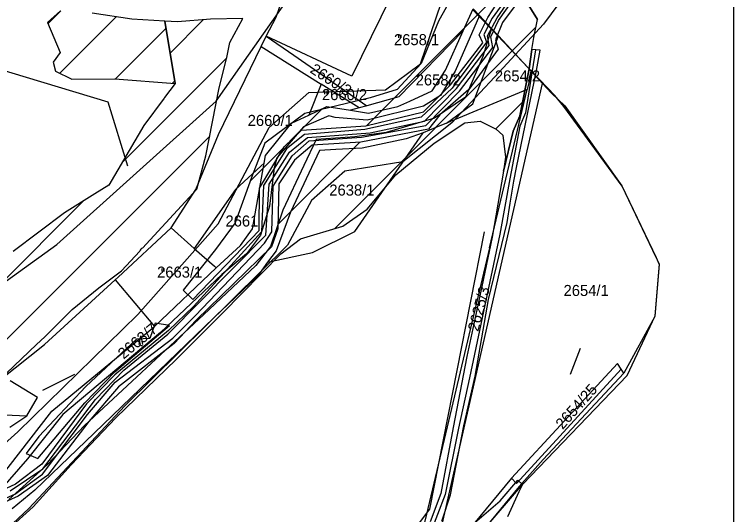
# Model space of a CAD drawing. Extents: x -564810 to -550519, y -1045831 to -1034011.
# Drawn here: x -550851.2 to -550519.3, y -1037007.9 to -1036777.3 of the extents above; entities that cross this region are included whole.
import ezdxf

# ---------------------------------------------------------------- set-up
doc = ezdxf.new("R2010")
doc.units = 0
for name, color, linetype in [('Interakční prvky', 7, 'Continuous'), ('KN stav', 7, 'Continuous'), ('Lesní porost', 7, 'Continuous'), ('Obvod KPU', 7, 'Continuous'), ('Parcelní čísla', 7, 'Continuous'), ('STG', 7, 'Continuous'), ('vodní toky', 7, 'Continuous'), ('Vrstva 11', 7, 'Continuous'), ('Vrstva 18', 7, 'Continuous'), ('Vrstva 33', 7, 'Continuous'), ('Vrstva 63', 7, 'Continuous'), ('zamokř ploch', 7, 'Continuous')]:
    doc.layers.add(name, color=color, linetype=linetype)

msp = doc.modelspace()

# ---------------------------------------------------------------- linework, layer by layer
at = {"layer": 'Interakční prvky'}
msp.add_lwpolyline([(-550831.77, -1037182.32), (-550834.48, -1037164.87), (-550827.51, -1037148.2), (-550678.45, -1037030.53), (-550659.46, -1037005.33), (-550634.3, -1036877.54)], dxfattribs=at)
at = {"layer": 'KN stav'}
for p, q in [((-550730.49, -1036778.51), (-550706.94, -1036709.52)), ((-550666.8, -1036747.33), (-550695.49, -1036805.7)), ((-550644.07, -1036784.91), (-550639.44, -1036774.69)), ((-550639.44, -1036774.69), (-550636.51, -1036777.84)), ((-550734.96, -1036787.3), (-550730.49, -1036778.51)), ((-550636.51, -1036777.84), (-550647.84, -1036803.41)), ((-550636.51, -1036777.84), (-550630.99, -1036783.78)), ((-550630.99, -1036783.78), (-550635.01, -1036796.64)), ((-550630.99, -1036783.78), (-550627.8, -1036787.2)), ((-550737.31, -1036792.14), (-550734.96, -1036787.3)), ((-550734.96, -1036787.3), (-550722.29, -1036796.07)), ((-550695.49, -1036805.7), (-550734.96, -1036787.3)), ((-550644.07, -1036784.91), (-550673.74, -1036815.27)), ((-550652.23, -1036802.92), (-550644.07, -1036784.91)), ((-550639.62, -1036818.54), (-550627.8, -1036787.2)), ((-550627.8, -1036787.2), (-550612.53, -1036803.63)), ((-550756.99, -1036832.7), (-550737.31, -1036792.14)), ((-550737.31, -1036792.14), (-550709.64, -1036809.41)), ((-550722.29, -1036796.07), (-550688.59, -1036819.39)), ((-550635.01, -1036796.64), (-550642.96, -1036815.47)), ((-550658.44, -1036812.48), (-550652.23, -1036802.92)), ((-550647.84, -1036803.41), (-550654.6, -1036814.71)), ((-550612.53, -1036803.63), (-550614.5, -1036811.91)), ((-550612.53, -1036803.63), (-550607.43, -1036809.12)), ((-550709.64, -1036809.41), (-550715.4, -1036823.71)), ((-550692.08, -1036820.36), (-550709.64, -1036809.41)), ((-550656.13, -1037022.55), (-550607.43, -1036809.12)), ((-550607.43, -1036809.12), (-550603.32, -1036813.54)), ((-550668.79, -1036817.29), (-550658.44, -1036812.48)), ((-550614.5, -1036811.91), (-550651.82, -1036827.4)), ((-550631.89, -1036884.95), (-550614.5, -1036811.91)), ((-550603.32, -1036813.54), (-550597.23, -1036819.37)), ((-550673.74, -1036815.27), (-550688.59, -1036819.39)), ((-550674.19, -1036819.8), (-550668.79, -1036817.29)), ((-550654.6, -1036814.71), (-550662.48, -1036819.59)), ((-550642.96, -1036815.47), (-550657.39, -1036825.17)), ((-550715.4, -1036823.71), (-550707.1, -1036819.75)), ((-550707.1, -1036819.75), (-550696.06, -1036821.47)), ((-550692.08, -1036820.36), (-550696.06, -1036821.47)), ((-550688.59, -1036819.39), (-550692.08, -1036820.36)), ((-550662.48, -1036819.59), (-550688.45, -1036826.08)), ((-550687.75, -1036822.76), (-550674.19, -1036819.8)), ((-550651.82, -1036827.4), (-550639.62, -1036818.54)), ((-550597.23, -1036819.37), (-550570.8, -1036856.3)), ((-550723.33, -1036827.49), (-550715.4, -1036823.71)), ((-550706.08, -1036823.98), (-550717.84, -1036829.07)), ((-550703.23, -1036824.85), (-550706.08, -1036823.98)), ((-550696.06, -1036821.47), (-550687.75, -1036822.76)), ((-550688.45, -1036826.08), (-550703.23, -1036824.85)), ((-550657.39, -1036825.17), (-550679.65, -1036831.68)), ((-550735.36, -1036842.31), (-550723.33, -1036827.49)), ((-550717.84, -1036829.07), (-550730.05, -1036843.43)), ((-550656.69, -1036829.42), (-550662.56, -1036831.86)), ((-550651.82, -1036827.4), (-550656.69, -1036829.42)), ((-550767.52, -1036857.94), (-550756.99, -1036832.7)), ((-550694.17, -1036833.67), (-550711.98, -1036834.88)), ((-550679.65, -1036831.68), (-550694.17, -1036833.67)), ((-550694.12, -1036877.35), (-550662.56, -1036831.86)), ((-550662.56, -1036831.86), (-550670.37, -1036834.65)), ((-550711.98, -1036834.88), (-550717.58, -1036846.9)), ((-550670.37, -1036834.65), (-550690.79, -1036838.97)), ((-550710.4, -1036839.97), (-550723.86, -1036868.4)), ((-550702.84, -1036839.58), (-550710.4, -1036839.97)), ((-550690.79, -1036838.97), (-550702.84, -1036839.58)), ((-550735.98, -1036845.83), (-550735.36, -1036842.31)), ((-550730.05, -1036843.43), (-550731.38, -1036848.03)), ((-550741.38, -1036876.21), (-550735.98, -1036845.83)), ((-550735.98, -1036845.83), (-550737.56, -1036847.28)), ((-550717.58, -1036846.9), (-550727.34, -1036867.5)), ((-550737.56, -1036847.28), (-550749.19, -1036858.02)), ((-550731.38, -1036848.03), (-550733.49, -1036865.62)), ((-550570.8, -1036856.3), (-550555.1, -1036889.33)), ((-550778.94, -1036875.7), (-550767.52, -1036857.94)), ((-550749.19, -1036858.02), (-550768.21, -1036885.15)), ((-550733.49, -1036865.62), (-550737.62, -1036879.07)), ((-550727.34, -1036867.5), (-550733.06, -1036884.31)), ((-550723.86, -1036868.4), (-550730.49, -1036886.24)), ((-550803.37, -1036898.46), (-550778.94, -1036875.7)), ((-550778.94, -1036875.7), (-550768.21, -1036885.15)), ((-550746.95, -1036883.83), (-550741.38, -1036876.21)), ((-550737.62, -1036879.07), (-550744.07, -1036887.74)), ((-550713.66, -1036887.12), (-550694.12, -1036877.35)), ((-550768.21, -1036885.15), (-550758.94, -1036893.32)), ((-550758.08, -1036894.08), (-550746.95, -1036883.83)), ((-550733.06, -1036884.31), (-550739.77, -1036893.11)), ((-550730.49, -1036886.24), (-550734.38, -1036891.56)), ((-550631.89, -1036884.95), (-550661.1, -1037007.64)), ((-550744.07, -1036887.74), (-550755.5, -1036897.15)), ((-550734.38, -1036891.56), (-550713.66, -1036887.12)), ((-550555.1, -1036889.33), (-550553.68, -1036892.55)), ((-550739.77, -1036893.11), (-550763.92, -1036915.87)), ((-550758.94, -1036893.32), (-550758.08, -1036894.08)), ((-550734.38, -1036891.56), (-550738.12, -1036896.68)), ((-550553.68, -1036892.55), (-550555.67, -1036916.49)), ((-550786.55, -1036921.21), (-550758.08, -1036894.08)), ((-550738.12, -1036896.68), (-550739.19, -1036898.14)), ((-550837.3, -1036929.4), (-550804.76, -1036899.67)), ((-550804.76, -1036899.67), (-550803.37, -1036898.46)), ((-550804.76, -1036899.67), (-550786.55, -1036921.21)), ((-550755.5, -1036897.15), (-550783.81, -1036923.87)), ((-550739.19, -1036898.14), (-550759.12, -1036917.22)), ((-550763.92, -1036915.87), (-550818.81, -1036966.89)), ((-550555.67, -1036916.49), (-550569.95, -1036942.77)), ((-550759.12, -1036917.22), (-550814.48, -1036970.34)), ((-550833.99, -1036960.25), (-550786.55, -1036921.21)), ((-550783.81, -1036923.87), (-550828.91, -1036961.77)), ((-550857.71, -1036945.57), (-550837.3, -1036929.4)), ((-550572.84, -1036938.19), (-550621.87, -1036991.16)), ((-550571.19, -1036940.8), (-550572.84, -1036938.19)), ((-550571.19, -1036940.8), (-550619.55, -1036993.59)), ((-550569.95, -1036942.77), (-550607.23, -1036982.44)), ((-550569.95, -1036942.77), (-550571.19, -1036940.8)), ((-550859.06, -1036992.32), (-550833.99, -1036960.25)), ((-550828.91, -1036961.77), (-550845.21, -1036982.27)), ((-550818.81, -1036966.89), (-550836.02, -1036984.76)), ((-550814.48, -1036970.34), (-550841.87, -1036996.62)), ((-550845.21, -1036982.27), (-550857.59, -1036996.53)), ((-550607.23, -1036982.44), (-550618.28, -1036994.93)), ((-550836.02, -1036984.76), (-550853.79, -1037000.91)), ((-550621.87, -1036991.16), (-550650.89, -1037026.27)), ((-550619.55, -1036993.59), (-550621.87, -1036991.16)), ((-550841.87, -1036996.62), (-550852.22, -1037005.28)), ((-550618.28, -1036994.93), (-550639.99, -1037021.25)), ((-550661.1, -1037007.64), (-550664.02, -1037019.92))]:
    msp.add_line(p, q, dxfattribs=at)
at = {"layer": 'Lesní porost'}
for p, q in [((-550688.52, -1036828.45), (-550622.17, -1036762.1)), ((-550632.69, -1036778.74), (-550622.17, -1036762.1)), ((-550616.67, -1036768.49), (-550626, -1036781)), ((-550616.67, -1036768.49), (-550609.75, -1036779.63)), ((-550609.75, -1036779.63), (-550616.67, -1036768.49)), ((-550651.81, -1036773.75), (-550655.45, -1036780.46)), ((-550829.96, -1036775.66), (-550836, -1036781.01)), ((-550835.74, -1036781.62), (-550829.79, -1036775.67)), ((-550797.02, -1036779.47), (-550815.31, -1036776.68)), ((-550830.26, -1036804.42), (-550804.21, -1036778.37)), ((-550781.83, -1036780.4), (-550797.02, -1036779.47)), ((-550775.98, -1036780.76), (-550781.83, -1036780.4)), ((-550781.83, -1036780.4), (-550777.09, -1036809.18)), ((-550777.09, -1036809.18), (-550781.83, -1036780.4)), ((-550779.41, -1036795.11), (-550764.08, -1036779.78)), ((-550760.78, -1036779.51), (-550775.98, -1036780.76)), ((-550745.85, -1036779.24), (-550760.78, -1036779.51)), ((-550751.83, -1036790.23), (-550745.85, -1036779.24)), ((-550655.45, -1036780.46), (-550663.51, -1036799.98)), ((-550636.67, -1036786.71), (-550632.69, -1036778.74)), ((-550611.53, -1036787.91), (-550609.75, -1036779.63)), ((-550836, -1036781.01), (-550830.17, -1036794.82)), ((-550804.56, -1036807.01), (-550781.29, -1036783.73)), ((-550703.41, -1036876.06), (-550610.51, -1036783.16)), ((-550626, -1036781), (-550629.23, -1036788.96)), ((-550635.06, -1036790.34), (-550636.67, -1036786.71)), ((-550753.24, -1036797.17), (-550751.83, -1036790.23)), ((-550649.98, -1036809.81), (-550635.06, -1036790.34)), ((-550629.23, -1036788.96), (-550627.88, -1036793.32)), ((-550612.48, -1036793.53), (-550611.53, -1036787.91)), ((-550627.88, -1036793.32), (-550641.45, -1036811.83)), ((-550613.57, -1036802.39), (-550612.48, -1036793.53)), ((-550830.17, -1036794.82), (-550833.32, -1036799.29)), ((-550801.42, -1036845.41), (-550753.26, -1036797.25)), ((-550756.74, -1036811.18), (-550753.24, -1036797.17)), ((-550833.32, -1036799.29), (-550832.2, -1036803.5)), ((-550663.51, -1036799.98), (-550674.54, -1036811.95)), ((-550832.2, -1036803.5), (-550824.69, -1036807.07)), ((-550617.93, -1036824.06), (-550613.57, -1036802.39)), ((-550824.69, -1036807.07), (-550804.94, -1036806.98)), ((-550804.94, -1036806.98), (-550777.09, -1036809.18)), ((-550778.35, -1036809.08), (-550777.28, -1036808.01)), ((-550662.44, -1036822.22), (-550649.98, -1036809.81)), ((-550762.91, -1036842.5), (-550756.74, -1036811.18)), ((-550674.54, -1036811.95), (-550687.1, -1036815.68)), ((-550641.45, -1036811.83), (-550654.83, -1036823.54)), ((-550687.1, -1036815.68), (-550717.25, -1036822.97)), ((-550629.19, -1036830.12), (-550616.62, -1036817.56)), ((-550717.25, -1036822.97), (-550735.61, -1036836.72)), ((-550724.05, -1036835.7), (-550709.43, -1036821.08)), ((-550689.1, -1036828.59), (-550662.44, -1036822.22)), ((-550654.83, -1036823.54), (-550660.08, -1036830.2)), ((-550657.44, -1036836.66), (-550643.27, -1036827.3)), ((-550643.27, -1036827.3), (-550636.31, -1036826.43)), ((-550636.31, -1036826.43), (-550628.92, -1036830.26)), ((-550620.99, -1036831.04), (-550617.93, -1036824.06)), ((-550791.47, -1036828.44), (-550807.61, -1036855.96)), ((-550726.8, -1036838.35), (-550718.76, -1036830.59)), ((-550718.76, -1036830.59), (-550689.1, -1036828.59)), ((-550660.08, -1036830.2), (-550691.4, -1036836.26)), ((-550628.92, -1036830.26), (-550625.74, -1036832.94)), ((-550870.17, -1036942.44), (-550761.11, -1036833.39)), ((-550625.74, -1036832.94), (-550624.63, -1036843.07)), ((-550625.47, -1036849.49), (-550620.99, -1036831.04)), ((-550735.61, -1036836.72), (-550741.78, -1036852.44)), ((-550729.55, -1036873.92), (-550691.92, -1036836.29)), ((-550691.4, -1036836.26), (-550713.84, -1036837.63)), ((-550675.17, -1036851.27), (-550657.44, -1036836.66)), ((-550742.34, -1036853.99), (-550726.94, -1036838.58)), ((-550738.11, -1036857.45), (-550726.8, -1036838.35)), ((-550713.84, -1036837.63), (-550722.03, -1036844.47)), ((-550766.98, -1036857.88), (-550762.91, -1036842.5)), ((-550624.63, -1036843.07), (-550625.47, -1036849.49)), ((-550722.03, -1036844.47), (-550729.13, -1036855.35)), ((-550741.78, -1036852.44), (-550749.35, -1036873.33)), ((-550688.41, -1036867.03), (-550675.17, -1036851.27)), ((-550729.13, -1036855.35), (-550729.6, -1036876.21)), ((-550792.11, -1036885.1), (-550766.98, -1036857.88)), ((-550738.21, -1036876.98), (-550738.11, -1036857.45)), ((-550897.93, -1036941.92), (-550819.28, -1036863.26)), ((-550699.72, -1036874.95), (-550688.41, -1036867.03)), ((-550828.15, -1036868.82), (-550851.83, -1036886.53)), ((-550749.35, -1036873.33), (-550758.39, -1036885.7)), ((-550768.83, -1036908.79), (-550738.21, -1036876.98)), ((-550729.6, -1036876.21), (-550732.57, -1036884.45)), ((-550719.19, -1036880.81), (-550699.72, -1036874.95)), ((-550728.26, -1036887.61), (-550719.19, -1036880.81)), ((-550758.39, -1036885.7), (-550773.39, -1036904.37)), ((-550732.57, -1036884.45), (-550767.37, -1036918.22)), ((-550755.13, -1036915.09), (-550728.26, -1036887.61)), ((-550812.33, -1036903.42), (-550801.76, -1036895.56)), ((-550824.58, -1036913.39), (-550812.33, -1036903.42)), ((-550773.39, -1036904.37), (-550768.83, -1036908.79)), ((-550768.85, -1036908.78), (-550768.06, -1036907.99)), ((-550837.18, -1036925.94), (-550824.58, -1036913.39)), ((-550776.5, -1036936.38), (-550755.13, -1036915.09)), ((-550786.25, -1036919.61), (-550788.67, -1036926.7)), ((-550779.72, -1036920.7), (-550786.25, -1036919.61)), ((-550767.37, -1036918.22), (-550777.57, -1036928.98)), ((-550804.91, -1036942.14), (-550779.72, -1036920.7)), ((-550788.67, -1036926.7), (-550794.86, -1036927.06)), ((-550794.86, -1036927.06), (-550818.25, -1036948.77)), ((-550777.57, -1036928.98), (-550803.26, -1036948.98)), ((-550804.4, -1036963.26), (-550776.5, -1036936.38)), ((-550818.68, -1036956.37), (-550804.91, -1036942.14)), ((-550840.52, -1036953.97), (-550853.22, -1036946.21)), ((-550818.25, -1036948.77), (-550839.94, -1036971.84)), ((-550803.26, -1036948.98), (-550816.91, -1036964.93)), ((-550845.44, -1036962.33), (-550840.52, -1036953.97)), ((-550840.4, -1036982.07), (-550818.68, -1036956.37)), ((-550853.29, -1036967.52), (-550845.44, -1036962.33)), ((-550825.05, -1036984.9), (-550804.4, -1036963.26)), ((-550816.91, -1036964.93), (-550835.96, -1036989.88)), ((-550839.94, -1036971.84), (-550845.87, -1036979.67)), ((-550845.87, -1036979.67), (-550840.4, -1036982.07)), ((-550842.61, -1037004.29), (-550825.05, -1036984.9)), ((-550835.96, -1036989.88), (-550849.46, -1036999.47)), ((-550627.05, -1037001.49), (-550618.88, -1036992.09)), ((-550618.88, -1036992.09), (-550616.7, -1036994.08)), ((-550616.7, -1036994.08), (-550618.47, -1036997.48)), ((-550849.46, -1036999.47), (-550870.85, -1037008.99)), ((-550618.47, -1036997.48), (-550623.7, -1037008.89)), ((-550641.07, -1037013.56), (-550627.05, -1037001.49)), ((-550861.23, -1037021.16), (-550842.61, -1037004.29))]:
    msp.add_line(p, q, dxfattribs=at)
for points in [[(-550777.09, -1036809.18), (-550781.93, -1036815.66), (-550782.13, -1036815.93), (-550791.47, -1036828.44)], [(-550807.61, -1036855.96), (-550814.13, -1036860.04), (-550814.13, -1036860.04), (-550814.13, -1036860.04), (-550828.15, -1036868.82)], [(-550801.76, -1036895.56), (-550801.75, -1036895.54), (-550793.32, -1036886.41)], [(-550854.94, -1036942.72), (-550840.97, -1036929.52), (-550837.18, -1036925.94)]]:
    msp.add_lwpolyline(points, dxfattribs=at)
msp.add_ellipse((-550791.82, -1036886.48), major_axis=(-1.5, 0), ratio=0.935414, start_param=4.906319, end_param=6.235583, dxfattribs=at)
at = {"layer": 'Obvod KPU'}
for p, q in [((-550636.67, -1036778.2), (-550639.63, -1036775.11)), ((-550633.91, -1036781.08), (-550636.67, -1036778.2)), ((-550632.54, -1036782.52), (-550633.91, -1036781.08)), ((-550630.43, -1036784.74), (-550632.54, -1036782.52)), ((-550628.43, -1036786.82), (-550630.43, -1036784.74)), ((-550613.59, -1036802.34), (-550628.43, -1036786.82)), ((-550608.76, -1036807.38), (-550613.59, -1036802.34)), ((-550601.82, -1036814.74), (-550608.76, -1036807.38)), ((-550597.59, -1036819.73), (-550601.82, -1036814.74)), ((-550570.75, -1036856.53), (-550597.59, -1036819.73)), ((-550555.07, -1036889.33), (-550570.75, -1036856.53)), ((-550553.56, -1036892.49), (-550555.07, -1036889.33)), ((-550555.53, -1036916.22), (-550553.56, -1036892.49)), ((-550568.4, -1036943.75), (-550555.53, -1036916.22)), ((-550616.61, -1036993.86), (-550568.4, -1036943.75)), ((-550652.83, -1037035.84), (-550616.61, -1036993.86))]:
    msp.add_line(p, q, dxfattribs=at)
at = {"layer": 'STG'}
for points in [[(-552085.98, -1037726.88), (-551997.79, -1037717.69), (-551885.73, -1037708.5), (-551777.34, -1037693.8), (-551650.58, -1037618.46), (-551597.31, -1037544.96), (-551593.63, -1037467.78), (-551597.31, -1037397.95), (-551586.28, -1037311.58), (-551545.87, -1037245.43), (-551516.47, -1037186.63), (-551459.52, -1037149.88), (-551378.69, -1037116.8), (-551273.98, -1037100.26), (-551202.33, -1037076.37), (-551108.64, -1037028.6), (-550987.39, -1036980.82), (-550890.39, -1036925.69), (-550831.6, -1036883.43), (-550758.12, -1036817.27), (-550710.36, -1036749.28), (-550693.82, -1036703.34), (-550693.82, -1036639.03), (-550758.12, -1036504.88)], [(-551427.28, -1036795.59), (-551326.24, -1036797.43), (-551252.76, -1036801.1), (-551219.69, -1036799.26), (-551116.81, -1036824.99), (-551069.05, -1036839.69), (-551061.7, -1036883.79), (-551034.14, -1036892.98), (-550969.85, -1036847.04), (-550934.94, -1036808.45), (-550868.81, -1036799.26), (-550808.18, -1036817.64), (-550799, -1036847.04)]]:
    msp.add_lwpolyline(points, dxfattribs=at)
at = {"layer": 'vodní toky'}
for p, q in [((-550621.08, -1036765.65), (-550630.73, -1036779.07)), ((-550627.73, -1036780.04), (-550618.67, -1036767.08)), ((-550630.73, -1036779.07), (-550634.52, -1036786.48)), ((-550634.52, -1036786.48), (-550633.26, -1036790.09)), ((-550633.26, -1036790.09), (-550649.23, -1036811.3)), ((-550645.8, -1036812.61), (-550630.47, -1036792.58)), ((-550612.48, -1036793.53), (-550613.57, -1036802.39)), ((-550608.61, -1036793.79), (-550612.48, -1036793.53)), ((-550610.22, -1036803.11), (-550608.61, -1036793.79)), ((-550619.49, -1036847.88), (-550610.22, -1036803.11)), ((-550613.57, -1036802.39), (-550617.93, -1036824.06)), ((-550649.23, -1036811.3), (-550663.56, -1036824.63)), ((-550661.35, -1036828.54), (-550645.8, -1036812.61)), ((-550663.56, -1036824.63), (-550689.48, -1036830.41)), ((-550617.93, -1036824.06), (-550620.99, -1036831.04)), ((-550689.48, -1036830.41), (-550717.39, -1036832.59)), ((-550690.96, -1036833.91), (-550661.35, -1036828.54)), ((-550717.39, -1036832.59), (-550725.58, -1036839.23)), ((-550715.14, -1036835.61), (-550690.96, -1036833.91)), ((-550620.99, -1036831.04), (-550625.47, -1036849.49)), ((-550723.1, -1036842.43), (-550715.14, -1036835.61)), ((-550725.58, -1036839.23), (-550736.26, -1036856.13)), ((-550731.87, -1036856.54), (-550723.1, -1036842.43)), ((-550625.47, -1036849.49), (-550630.71, -1036879.94)), ((-550620.71, -1036854.12), (-550619.49, -1036847.88)), ((-550736.26, -1036856.13), (-550737.21, -1036877.58)), ((-550732.42, -1036877.51), (-550731.87, -1036856.54)), ((-550622.34, -1036864.29), (-550620.71, -1036854.12)), ((-550623.86, -1036873.17), (-550622.34, -1036864.29)), ((-550632.47, -1036908.69), (-550623.86, -1036873.17)), ((-550737.21, -1036877.58), (-550768.64, -1036911.88)), ((-550735.73, -1036882.78), (-550732.42, -1036877.51)), ((-550630.71, -1036879.94), (-550635.52, -1036902.81)), ((-550767.62, -1036916.07), (-550735.73, -1036882.78)), ((-550635.52, -1036902.81), (-550642.49, -1036934.98)), ((-550638.64, -1036944.12), (-550632.47, -1036908.69)), ((-550768.64, -1036911.88), (-550780.06, -1036923)), ((-550778.07, -1036926.61), (-550767.62, -1036916.07)), ((-550780.06, -1036923), (-550804.81, -1036943.49)), ((-550804.72, -1036946.88), (-550778.07, -1036926.61)), ((-550642.49, -1036934.98), (-550648.72, -1036967.7)), ((-550804.81, -1036943.49), (-550817.92, -1036956.76)), ((-550643.87, -1036966.98), (-550638.64, -1036944.12)), ((-550817.57, -1036961.8), (-550804.72, -1036946.88)), ((-550817.92, -1036956.76), (-550838.56, -1036984.72)), ((-550838.22, -1036989.19), (-550817.57, -1036961.8)), ((-550648.72, -1036967.7), (-550654.45, -1036998.18)), ((-550649.93, -1036998.74), (-550643.87, -1036966.98)), ((-550838.56, -1036984.72), (-550850.79, -1036993.81)), ((-550850.97, -1036998.42), (-550838.22, -1036989.19)), ((-550850.79, -1036993.81), (-550876.42, -1037005.7)), ((-550872.71, -1037007.88), (-550850.97, -1036998.42)), ((-550654.45, -1036998.18), (-550659.33, -1037011.17)), ((-550653.89, -1037010.94), (-550649.93, -1036998.74))]:
    msp.add_line(p, q, dxfattribs=at)
msp.add_lwpolyline([(-550630.47, -1036792.58), (-550631.39, -1036787.69), (-550627.73, -1036780.04)], dxfattribs=at)
at = {"layer": 'Vrstva 11'}
for p, q in [((-550590.05, -1036931.35), (-550594.65, -1036943.31)), ((-550823.5, -1036943.31), (-550838.22, -1036950.68))]:
    msp.add_line(p, q, dxfattribs=at)
at = {"layer": 'Vrstva 18'}
for points in [[(-551295.02, -1037160.53), (-551254.3, -1037151.79), (-551247.05, -1037145.83), (-551213.37, -1037127.92), (-551175.85, -1037127.49), (-551134.07, -1037126.21), (-551102.09, -1037114.7), (-551065.42, -1037107.45), (-551039.42, -1037098.93), (-550986.55, -1037087.84), (-550916.2, -1037039.24), (-550893.17, -1037007.68), (-550874.84, -1036992.34), (-550849.69, -1036969.74), (-550794.26, -1036915.59), (-550757.17, -1036873.81), (-550733.72, -1036829.47), (-550715.38, -1036813.26), (-550679.99, -1036811.99), (-550663.79, -1036800.05), (-550651.86, -1036764.66), (-550656.55, -1036739.93), (-550648.02, -1036714.78), (-550623.29, -1036702.41)], [(-550565.31, -1036749.74), (-550596.01, -1036766.79), (-550607.1, -1036781.71), (-550627.56, -1036803.89), (-550649.31, -1036827.33), (-550671.9, -1036845.24), (-550698.76, -1036849.51), (-550714.11, -1036863.15), (-550725.2, -1036883.61), (-550800.24, -1036957.8), (-550844.58, -1037005.13), (-550862.06, -1037021.33), (-550866.75, -1037035.82), (-550868.88, -1037055.44), (-550876.13, -1037076.33), (-550889.35, -1037085.71), (-550985.28, -1037117.69), (-551028.34, -1037124.93), (-551094, -1037136.45), (-551131.95, -1037150.09), (-551160.94, -1037152.22), (-551187.8, -1037163.73), (-551219.35, -1037171.83), (-551273.07, -1037176.1)], [(-551573.32, -1037065.01), (-551536.77, -1037066.07), (-551453.2, -1037078.78), (-551439.87, -1037082.19), (-551426.12, -1037089.55), (-551403.85, -1037074.73), (-551396.17, -1037063.22), (-551396.17, -1037063), (-551362.6, -1037053.52), (-551343.41, -1037046.48), (-551294.8, -1037035.18), (-551275.41, -1037036.46), (-551253.45, -1037040.94), (-551233.2, -1037035.4), (-551221.04, -1037037.96), (-551210.6, -1037042.43), (-551172.23, -1037060.13), (-551006.09, -1037028.09), (-550944.89, -1036957.86), (-550845.44, -1036962.33)]]:
    msp.add_lwpolyline(points, dxfattribs=at)
at = {"layer": 'Vrstva 33'}
for points in [[(-550853.13, -1036997.02), (-550838.06, -1036986.87), (-550813.86, -1036954.83), (-550800.75, -1036941.29), (-550780.44, -1036924.75), (-550735.14, -1036879.04), (-550733.69, -1036855.55), (-550724.28, -1036840.78), (-550716.02, -1036833.97), (-550687.1, -1036831.85), (-550662.03, -1036826.49), (-550647.25, -1036811.41), (-550632.04, -1036791.55), (-550632.9, -1036787.2), (-550628.41, -1036778.93), (-550617.31, -1036762.67)], [(-550610.69, -1036793.65), (-550615.31, -1036822.59), (-550617.97, -1036828.88), (-550622.61, -1036853.15), (-550627.18, -1036878.67), (-550641.16, -1036944.81), (-550646.31, -1036968.11), (-550652.34, -1036998.6), (-550659.54, -1037017.14), (-550661.61, -1037020.35), (-550672.84, -1037033.44), (-550676.16, -1037036.5), (-550706.29, -1037060.08), (-550726.04, -1037075.06), (-550774.61, -1037114.51), (-550797.21, -1037130.27), (-550807.58, -1037138.78), (-550819.8, -1037150.32), (-550823.76, -1037154.83), (-550825.57, -1037158.24), (-550827.56, -1037164.89), (-550828.38, -1037167.94), (-550827.44, -1037180.48)]]:
    msp.add_lwpolyline(points, dxfattribs=at)
at = {"layer": 'Vrstva 63'}
msp.add_lwpolyline([(-550519.28, -1039635.94), (-556362.35, -1039635.94), (-556362.35, -1034682.32), (-550519.28, -1034682.32)], close=True, dxfattribs=at)
at = {"layer": 'zamokř ploch'}
for p, q in [((-550673.93, -1036786.62), (-550673.93, -1036788.12)), ((-550672.93, -1036786.62), (-550672.93, -1036788.12)), ((-550708.08, -1036812.48), (-550708.08, -1036813.98)), ((-550707.08, -1036812.48), (-550707.08, -1036813.98)), ((-550783.24, -1036894.39), (-550783.24, -1036895.89)), ((-550782.24, -1036894.39), (-550782.24, -1036895.89))]:
    msp.add_line(p, q, dxfattribs=at)
for points in [[(-550793.58, -1036929.46), (-550792.88, -1036925.46), (-550792.08, -1036929.46)], [(-550792.88, -1036929.77), (-550792.88, -1036929.96), (-550792.08, -1036929.96)]]:
    msp.add_lwpolyline(points, dxfattribs=at)

# ---------------------------------------------------------------- texts
at = {"layer": 'Parcelní čísla'}
for s, p in [('2658/1', (-550676.04, -1036791.47)), ('2654/2', (-550629.46, -1036808.19)), ('2658/2', (-550666.02, -1036810.02)), ('2660/2', (-550709.29, -1036816.81)), ('2660/1', (-550743.56, -1036828.71)), ('2638/1', (-550705.9, -1036860.82)), ('2661', (-550753.81, -1036875.09)), ('2663/1', (-550785.39, -1036898.65)), ('2654/1', (-550597.78, -1036907.11))]:
    msp.add_text(s, height=5.1, dxfattribs=at).set_placement(p)
for s, rotation, p in [('2660/3', 326.8407, (-550715.2, -1036803.8)), ('2625/3', 75.0059, (-550637.16, -1036923.75)), ('2663/7', 39.5273, (-550800.84, -1036936.49)), ('2654/25', 48.3976, (-550598.16, -1036968.94))]:
    msp.add_text(s, height=5.1, rotation=rotation, dxfattribs=at).set_placement(p)

doc.saveas('drawing.dxf')
